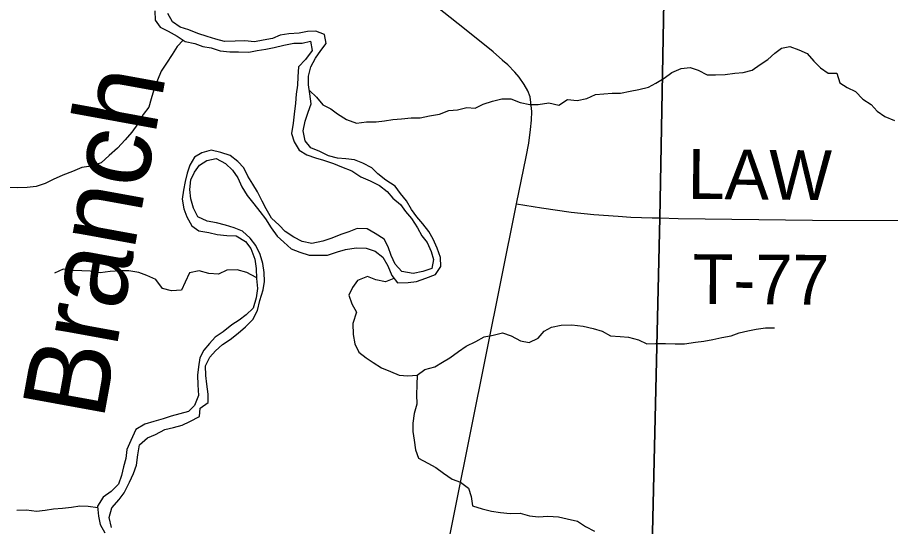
# Model space of a CAD drawing. Extents: x 1857828 to 2277390, y 930619 to 1324581.
# Drawn here: x 2082450 to 2087718, y 1172535 to 1175603 of the extents above; entities that cross this region are included whole.
import ezdxf

# ---------------------------------------------------------------- set-up
doc = ezdxf.new("R2010")
doc.units = 0
for name, color, linetype in [('GM_X_County_Road', 7, 'Continuous'), ('GM_X_Major_River', 7, 'Continuous'), ('GM_X_Major_River_Text', 7, 'Continuous'), ('GM_X_Minor_River', 7, 'Continuous'), ('GM_X_Township', 7, 'Continuous'), ('GM_X_Township_Road', 7, 'Continuous'), ('GM_X_Township_Road_Text', 7, 'Continuous')]:
    doc.layers.add(name, color=color, linetype=linetype)

msp = doc.modelspace()

# ---------------------------------------------------------------- linework, layer by layer
at = {"layer": 'GM_X_County_Road'}
for points in [[(2085376.3, 1175345.7), (2085320.5, 1175395.8), (2085148.6, 1175533.6), (2083783.2, 1176612.2), (2083713.2, 1176668.9), (2083677.2, 1176699.3), (2083653.3, 1176727.6), (2083635.4, 1176751.8), (2083621.5, 1176780.1), (2083609.7, 1176820.3), (2083604.1, 1176884.6), (2083603.9, 1177159.7), (2083650.3, 1179600)], [(2085002.3, 1172199.5), (2085461.2, 1174479.1), (2085519.4, 1174763.8), (2085536, 1174846), (2085546.6, 1174928.2), (2085552.9, 1174984.4), (2085553.3, 1175036.6), (2085547.6, 1175090.9), (2085543.8, 1175125), (2085530, 1175161.3), (2085508.1, 1175199.6), (2085478.3, 1175244), (2085452.3, 1175272.3), (2085408.4, 1175316.8), (2085377.9, 1175344.3), (2085376.3, 1175345.7)]]:
    msp.add_lwpolyline(points, dxfattribs=at)
at = {"layer": 'GM_X_Major_River'}
for points in [[(2083279.3, 1175643), (2083281.1, 1175586.7), (2083311.1, 1175544.4), (2083359.4, 1175520.1), (2083413.6, 1175489.7), (2083461.8, 1175457.3), (2083520.1, 1175445), (2083568.3, 1175428.7), (2083618.6, 1175420.5), (2083672.8, 1175402.1), (2083731.2, 1175395.8), (2083783.5, 1175395.6), (2083845.8, 1175393.3), (2083896.2, 1175403.1), (2083948.5, 1175410.9), (2083998.8, 1175422.8), (2084057.2, 1175436.6), (2084117.6, 1175448.4), (2084167.9, 1175448.1), (2084218.3, 1175460), (2084228.1, 1175403.7), (2084187.7, 1175349.6), (2084145.4, 1175305.6), (2084143.1, 1175245.3), (2084141, 1175195.1), (2084132.8, 1175140.9), (2084128.6, 1175086.6), (2084120.3, 1175020.4), (2084114.1, 1174966.1), (2084103.9, 1174903.9), (2084119.8, 1174853.6), (2084149.8, 1174803.2), (2084196, 1174774.9), (2084248.3, 1174756.6), (2084296.5, 1174742.3), (2084356.8, 1174721.9), (2084405, 1174703.6), (2084467.3, 1174679.2), (2084521.5, 1174642.8), (2084577.8, 1174618.5), (2084634, 1174590.1), (2084680.2, 1174553.7), (2084716.3, 1174513.4)], [(2084762.6, 1174541.3), (2084728.6, 1174585.6), (2084672.4, 1174622.1), (2084624.2, 1174660.4), (2084588.1, 1174696.8), (2084533.9, 1174725.1), (2084483.6, 1174745.5), (2084431.3, 1174751.7), (2084381, 1174754), (2084326.8, 1174768.3), (2084274.5, 1174794.6), (2084220.3, 1174817), (2084186.2, 1174859.3), (2084174.3, 1174919.6), (2084186.6, 1174977.9), (2084204.9, 1175032), (2084223.1, 1175082.2), (2084215.3, 1175142.5), (2084207.4, 1175196.8), (2084205.5, 1175249.1), (2084219.8, 1175305.2), (2084248.1, 1175357.4), (2084280.5, 1175403.4), (2084312.8, 1175445.5), (2084302.9, 1175499.8), (2084250.6, 1175520.1), (2084200.3, 1175518.3), (2084150, 1175508.5), (2084087.6, 1175504.8), (2084035.3, 1175497), (2083989, 1175475.1), (2083932.6, 1175465.3), (2083880.2, 1175455.4), (2083821.9, 1175461.8), (2083763.6, 1175460), (2083699.2, 1175458.3), (2083646.9, 1175472.6), (2083594.7, 1175488.9), (2083538.4, 1175505.2), (2083484.1, 1175527.6), (2083431.9, 1175543.9), (2083385.7, 1175576.2), (2083357.7, 1175626.6)], [(2084716.3, 1174513.4), (2084762.4, 1174475), (2084792.5, 1174432.6), (2084828.6, 1174390.3), (2084864.6, 1174335.9), (2084890.6, 1174287.5), (2084922.7, 1174247.2), (2084946.6, 1174192.8), (2084960.6, 1174144.6), (2084950.3, 1174090.3), (2084896, 1174072.5), (2084837.6, 1174060.7), (2084769.2, 1174071.1), (2084729.1, 1174115.4), (2084705.1, 1174167.8), (2084687.2, 1174220.1), (2084663.2, 1174266.4), (2084609, 1174300.8), (2084560.8, 1174329.2), (2084500.4, 1174331.5), (2084450.1, 1174311.6), (2084401.7, 1174295.7), (2084347.3, 1174271.9), (2084293, 1174254), (2084226.5, 1174240.3), (2084168.2, 1174252.6), (2084118, 1174278.9), (2084065.8, 1174313.3), (2084029.7, 1174351.7), (2083983.6, 1174394.1), (2083951.5, 1174448.5), (2083927.5, 1174494.8), (2083899.5, 1174551.2), (2083871.5, 1174597.5), (2083839.5, 1174645.9), (2083815.5, 1174696.2), (2083779.4, 1174734.6), (2083733.2, 1174770.9), (2083677, 1174789.3), (2083618.7, 1174803.6), (2083562.3, 1174787.8), (2083517.9, 1174761.8), (2083489.6, 1174711.7), (2083475.4, 1174663.6), (2083463.2, 1174613.4), (2083452.9, 1174561.2), (2083444.7, 1174507), (2083454.6, 1174448.7), (2083472.5, 1174400.4), (2083502.6, 1174346), (2083544.7, 1174317.6), (2083605, 1174307.3), (2083655.3, 1174295.1), (2083713.6, 1174288.8), (2083770, 1174286.5), (2083826.2, 1174252.1), (2083858.2, 1174209.8), (2083882.2, 1174145.3), (2083890.1, 1174089.1), (2083891.9, 1174028.8), (2083899.7, 1173968.4), (2083891.5, 1173912.2), (2083873.2, 1173850), (2083830.8, 1173810), (2083788.5, 1173778.1), (2083744.1, 1173750.1), (2083691.7, 1173708.2), (2083643.3, 1173676.2), (2083609, 1173638.2), (2083574.7, 1173598.2), (2083550.4, 1173552.1), (2083542.1, 1173497.9), (2083536, 1173447.6), (2083537.8, 1173389.4), (2083543.6, 1173325.1), (2083519.3, 1173264.9), (2083483, 1173228.9), (2083430.6, 1173213), (2083378.2, 1173199.2), (2083329.9, 1173183.3), (2083273.5, 1173167.5), (2083219.2, 1173151.7), (2083164.7, 1173119.8), (2083134.3, 1173053.6), (2083110, 1172999.4), (2083103.8, 1172945.2), (2083089.6, 1172895.1), (2083077.4, 1172842.9), (2083059.1, 1172790.7), (2083016.7, 1172746.7), (2082968.3, 1172710.7), (2082933.9, 1172656.6), (2082939.8, 1172596.3), (2082949.7, 1172546.1), (2082977.7, 1172497.7)], [(2083018, 1172529.7), (2083004.1, 1172590), (2083020.4, 1172648.2), (2083064.8, 1172698.3), (2083095.1, 1172738.3), (2083125.5, 1172802.5), (2083149.8, 1172854.6), (2083168.1, 1172904.8), (2083176.3, 1172967), (2083186.6, 1173027.2), (2083235, 1173069.2), (2083283.3, 1173089.1), (2083339.8, 1173119), (2083392.1, 1173130.8), (2083444.5, 1173146.6), (2083490.8, 1173168.6), (2083549.3, 1173198.4), (2083553.4, 1173248.6), (2083601.8, 1173282.6), (2083602, 1173332.8), (2083592.1, 1173393.1), (2083586.2, 1173445.4), (2083584.4, 1173503.7), (2083610.7, 1173555.8), (2083645.1, 1173593.8), (2083687.4, 1173631.8), (2083733.8, 1173661.8), (2083782.2, 1173699.7), (2083826.6, 1173737.7), (2083871, 1173781.7), (2083899.3, 1173835.8), (2083913.6, 1173896.1), (2083933.9, 1173960.3), (2083940.1, 1174012.5), (2083938.3, 1174066.7), (2083930.4, 1174119), (2083914.5, 1174173.3), (2083888.5, 1174227.7), (2083854.4, 1174272.1), (2083808.3, 1174314.5), (2083758, 1174334.8), (2083705.8, 1174351.1), (2083651.5, 1174365.4), (2083595.2, 1174375.7), (2083538.9, 1174402.1), (2083513, 1174454.4), (2083497, 1174508.8), (2083491.2, 1174565), (2083497.4, 1174623.3), (2083517.7, 1174671.4), (2083548, 1174713.5), (2083592.3, 1174741.4), (2083648.7, 1174753.2), (2083704.9, 1174722.8), (2083747.1, 1174682.4), (2083781.1, 1174636.1), (2083805.1, 1174581.7), (2083837.1, 1174529.3), (2083877.2, 1174478.9), (2083913.3, 1174432.5), (2083947.3, 1174388.2), (2083981.4, 1174335.8), (2084017.4, 1174285.4), (2084057.5, 1174249.1), (2084101.7, 1174208.7), (2084153.9, 1174188.3), (2084210.2, 1174170), (2084264.5, 1174169.8), (2084320.9, 1174169.5), (2084381.3, 1174191.3), (2084429.6, 1174205.2), (2084494, 1174215), (2084554.4, 1174212.7), (2084608.6, 1174194.3), (2084654.8, 1174158), (2084684.8, 1174105.6), (2084708.8, 1174047.2), (2084742.8, 1174002.9), (2084807.2, 1174004.6), (2084857.6, 1174012.4), (2084914, 1174032.2), (2084972.4, 1174054.1), (2085004.7, 1174102.2), (2085002.9, 1174156.4), (2084982.9, 1174212.8), (2084959, 1174267.1), (2084932.9, 1174313.5), (2084896.9, 1174359.8), (2084860.8, 1174402.2), (2084828.7, 1174444.5), (2084798.7, 1174496.9), (2084762.6, 1174541.3)]]:
    msp.add_lwpolyline(points, dxfattribs=at)
at = {"layer": 'GM_X_Minor_River'}
for points in [[(2083449.7, 1175465.4), (2083413.4, 1175427.4), (2083383.1, 1175379.3), (2083350.7, 1175327.2), (2083318.4, 1175279.1), (2083296.1, 1175225), (2083273.8, 1175166.8), (2083257.5, 1175112.6), (2083243.2, 1175062.4), (2083208.9, 1175018.4), (2083176.5, 1174962.3), (2083140.2, 1174912.2), (2083099.8, 1174866.2), (2083053.3, 1174814.1), (2083002.9, 1174770.2), (2082954.5, 1174726.2), (2082896.1, 1174706.3), (2082839.7, 1174698.6), (2082783.3, 1174674.7), (2082724.9, 1174652.8), (2082666.5, 1174627), (2082618.1, 1174603.1), (2082563.7, 1174583.2), (2082509.4, 1174577.5), (2082453, 1174575.7), (2082394.7, 1174578)], [(2084212.3, 1175163.1), (2084255.4, 1175122.2), (2084293.5, 1175075.8), (2084341.7, 1175051.5), (2084381.9, 1175021.2), (2084436.1, 1174988.8), (2084496.4, 1174966.4), (2084556.8, 1174974.2), (2084615.1, 1174973.9), (2084665.4, 1174979.8), (2084715.7, 1174987.6), (2084768.1, 1174991.3), (2084826.4, 1174997.1), (2084880.8, 1174998.9), (2084937.1, 1175010.7), (2084997.5, 1175020.5), (2085053.9, 1175042.3), (2085106.2, 1175046.1), (2085162.6, 1175059.9), (2085212.9, 1175055.7), (2085261.3, 1175079.6), (2085317.7, 1175097.4), (2085374, 1175113.2), (2085426.4, 1175113), (2085484.6, 1175090.6), (2085542.9, 1175078.3), (2085593.2, 1175078.1), (2085655.6, 1175087.8), (2085716, 1175073.5), (2085768.4, 1175109.4), (2085826.7, 1175103.1), (2085885.1, 1175114.9), (2085937.5, 1175138.8), (2085987.8, 1175142.6), (2086038.1, 1175146.4), (2086088.4, 1175146.2), (2086146.8, 1175158), (2086199.1, 1175167.8), (2086257.5, 1175183.6), (2086301.8, 1175207.5), (2086352.2, 1175237.4), (2086398.6, 1175271.4), (2086455, 1175295.2), (2086509.4, 1175301), (2086557.6, 1175284.8), (2086611.8, 1175256.4), (2086662.1, 1175256.1), (2086720.5, 1175259.9), (2086778.9, 1175267.7), (2086829.2, 1175271.5), (2086883.5, 1175285.3), (2086931.9, 1175319.2), (2086978.3, 1175349.2), (2087020.7, 1175387.2), (2087061, 1175417.1), (2087111.3, 1175426.9), (2087165.6, 1175408.6), (2087215.8, 1175386.3), (2087255.9, 1175339.9), (2087296, 1175299.5), (2087342.2, 1175267.2), (2087394.5, 1175266.9), (2087412.4, 1175208.6), (2087456.6, 1175180.2), (2087506.8, 1175155.9), (2087551, 1175109.5), (2087601.2, 1175079.1), (2087637.2, 1175038.8), (2087683.4, 1175006.4), (2087741.7, 1174982)], [(2083891.6, 1174036.6), (2083833.6, 1174065.2), (2083775.3, 1174081.5), (2083713, 1174079.8), (2083662.6, 1174055.9), (2083604.3, 1174060.2), (2083546, 1174076.5), (2083487.6, 1174064.7), (2083463.3, 1174006.6), (2083441, 1173958.4), (2083380.6, 1173954.7), (2083326.3, 1173969), (2083286.3, 1174023.4), (2083232, 1174047.8), (2083181.8, 1174066.1), (2083121.5, 1174076.4), (2083071.2, 1174076.6), (2083008.8, 1174070.9), (2082950.4, 1174063.1), (2082890.1, 1174073.4), (2082839.8, 1174075.6), (2082785.5, 1174077.9), (2082727.1, 1174086.2), (2082674.8, 1174062.3)], [(2084721.7, 1174030.4), (2084670.4, 1174009.2), (2084612.1, 1174021.5), (2084561.9, 1174041.8), (2084501.5, 1174018), (2084471.1, 1173975.9), (2084448.9, 1173929.8), (2084468.8, 1173877.5), (2084496.8, 1173827.1), (2084474.5, 1173758.9), (2084476.3, 1173692.6), (2084486.2, 1173636.3), (2084510.2, 1173586), (2084554.3, 1173551.6), (2084596.5, 1173523.3), (2084646.7, 1173490.9), (2084700.9, 1173468.6), (2084753.2, 1173446.2), (2084805.5, 1173442), (2084861.8, 1173447.8), (2084908.2, 1173481.7), (2084968.6, 1173497.5), (2085015, 1173525.4), (2085059.3, 1173551.4), (2085111.7, 1173589.3), (2085158.1, 1173621.2), (2085216.6, 1173649.1), (2085266.9, 1173679), (2085321.3, 1173688.8), (2085377.7, 1173702.6), (2085429.9, 1173684.3), (2085486.2, 1173653.9), (2085538.4, 1173643.7), (2085592.8, 1173669.5), (2085629.2, 1173711.6), (2085673.5, 1173735.5), (2085731.9, 1173749.3), (2085796.3, 1173751), (2085864.7, 1173742.7), (2085925, 1173728.3), (2085979.3, 1173712), (2086029.5, 1173683.7), (2086087.8, 1173679.4), (2086138.1, 1173675.1), (2086198.4, 1173660.8), (2086248.6, 1173636.5), (2086301, 1173638.2), (2086361.3, 1173638), (2086419.6, 1173635.7), (2086476, 1173635.4), (2086542.4, 1173645.2), (2086592.7, 1173651), (2086647.1, 1173662.8), (2086701.4, 1173674.6), (2086755.8, 1173684.4), (2086804.1, 1173702.3), (2086856.5, 1173714.1), (2086906.8, 1173723.9), (2086963.2, 1173731.7), (2087017.5, 1173731.5)], [(2084862.5, 1173448.3), (2084859.6, 1173387.5), (2084857.4, 1173331.2), (2084859.3, 1173273), (2084845, 1173216.8), (2084836.8, 1173158.5), (2084836.6, 1173108.3), (2084844.5, 1173056), (2084852.4, 1172997.7), (2084870.3, 1172947.4), (2084926.6, 1172917), (2084974.8, 1172890.7), (2085020.9, 1172856.3), (2085073.1, 1172819.9), (2085123.4, 1172801.6), (2085171.5, 1172765.2), (2085187.5, 1172714.9), (2085195.3, 1172658.6), (2085253.6, 1172642.3), (2085309.9, 1172628), (2085364.2, 1172619.7), (2085422.6, 1172613.4), (2085482.9, 1172615.1), (2085539.2, 1172598.8), (2085593.5, 1172592.5), (2085649.8, 1172596.3), (2085714.2, 1172594), (2085766.5, 1172581.7), (2085828.8, 1172567.4), (2085877, 1172535), (2085931.2, 1172506.6)], [(2082934.9, 1172646.5), (2082877.6, 1172654.9), (2082827.3, 1172657.1), (2082777, 1172649.3), (2082722.6, 1172643.5), (2082668.3, 1172639.8), (2082618, 1172631.9), (2082565.6, 1172626.1), (2082505.3, 1172632.4), (2082447, 1172630.7)]]:
    msp.add_lwpolyline(points, dxfattribs=at)
at = {"layer": 'GM_X_Township'}
for points in [[(2099554.1, 1165974.3), (2091388, 1165958.3), (2088815.5, 1165953.2), (2086129.9, 1165947.8), (2086327.1, 1174394.5), (2086427.3, 1179814), (2086535.7, 1189395.6), (2086579.8, 1193278), (2086580.2, 1193297), (2088359, 1193293.8), (2089624.8, 1193291.5), (2089895.9, 1193293.1), (2091789.5, 1193303.9), (2091902.4, 1193304.6), (2093532.4, 1193313.9), (2093891.1, 1193316), (2095199.9, 1193326.2)], [(2086535.7, 1189395.6), (2086427.3, 1179814), (2086327.1, 1174394.5), (2086129.9, 1165947.8), (2084192.6, 1165926), (2079125.8, 1165868.9), (2072992.7, 1165838.3), (2067700.4, 1165827.1), (2062587.4, 1165820.8), (2059723, 1165821.7), (2059891.2, 1179592.7), (2060010.5, 1189354.8)]]:
    msp.add_lwpolyline(points, dxfattribs=at)
at = {"layer": 'GM_X_Township_Road'}
for points in [[(2085461.2, 1174479.1), (2085611.8, 1174455.9), (2085790.4, 1174428.4), (2085929, 1174415.3), (2086074.2, 1174405.1), (2086152, 1174399.6), (2086280, 1174395.9)], [(2086280, 1174395.9), (2086327.1, 1174394.5), (2086437.2, 1174391.4), (2087247, 1174381.2), (2088854.5, 1174379.1)]]:
    msp.add_lwpolyline(points, dxfattribs=at)

# ---------------------------------------------------------------- texts
at = {"layer": 'GM_X_Major_River_Text'}
msp.add_text('Branch', height=500.29, rotation=79.6819, dxfattribs=at).set_placement((2082967.6, 1173167.5))
at = {"layer": 'GM_X_Township_Road_Text'}
for s, rotation, p in [('LAW', 359.403, (2086493, 1174510.1)), ('T-77', 359.6465, (2086523.5, 1173876.4))]:
    msp.add_text(s, height=300, rotation=rotation, dxfattribs=at).set_placement(p)

doc.saveas('drawing.dxf')
